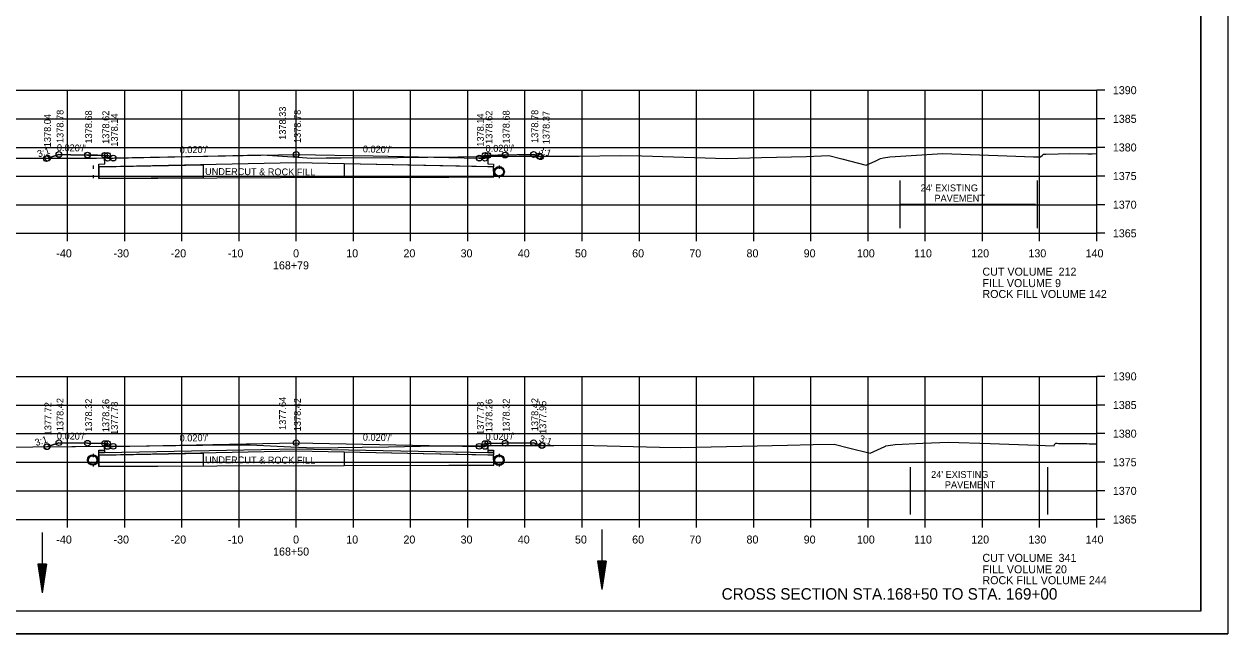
# Model space of a CAD drawing. Extents: x 1374311 to 1383814, y 384102 to 406278.
# Drawn here: x 1381581.1 to 1381791.6, y 395418.2 to 395524.7 of the extents above; entities that cross this region are included whole.
import ezdxf

# ---------------------------------------------------------------- set-up
doc = ezdxf.new("R2010")
doc.units = 0
for name, color, linetype in [('R_Axis', 7, 'Continuous'), ('R_Axis Annot', 7, 'Continuous'), ('R_Border', 7, 'Continuous'), ('R_Draft', 7, 'Continuous'), ('R_Exist Surface', 7, 'Continuous'), ('R_Fin Surface', 7, 'Continuous'), ('R_Grid', 7, 'Continuous'), ('R_No Plot', 7, 'Continuous'), ('R_Water', 7, 'Continuous'), ('R_Xsect Elev', 7, 'Continuous'), ('R_Xsect Slope', 7, 'Continuous')]:
    doc.layers.add(name, color=color, linetype=linetype)

msp = doc.modelspace()

# ---------------------------------------------------------------- linework, layer by layer
at = {"layer": 'R_Axis'}
for p, q in [((1381768.66, 395488.16), (1381768.66, 395513.16)), ((1381770.06, 395513.16), (1381768.66, 395513.16)), ((1381770.06, 395508.16), (1381768.66, 395508.16)), ((1381770.06, 395503.16), (1381768.66, 395503.16)), ((1381770.06, 395498.16), (1381768.66, 395498.16)), ((1381770.06, 395493.16), (1381768.66, 395493.16)), ((1381488.66, 395488.16), (1381768.66, 395488.16)), ((1381588.66, 395486.76), (1381588.66, 395488.16)), ((1381598.66, 395486.76), (1381598.66, 395488.16)), ((1381608.66, 395486.76), (1381608.66, 395488.16)), ((1381618.66, 395486.76), (1381618.66, 395488.16)), ((1381628.66, 395486.76), (1381628.66, 395488.16)), ((1381638.66, 395486.76), (1381638.66, 395488.16)), ((1381648.66, 395486.76), (1381648.66, 395488.16)), ((1381658.66, 395486.76), (1381658.66, 395488.16)), ((1381668.66, 395486.76), (1381668.66, 395488.16)), ((1381678.66, 395486.76), (1381678.66, 395488.16)), ((1381688.66, 395486.76), (1381688.66, 395488.16)), ((1381698.66, 395486.76), (1381698.66, 395488.16)), ((1381708.66, 395486.76), (1381708.66, 395488.16)), ((1381718.66, 395486.76), (1381718.66, 395488.16)), ((1381728.66, 395486.76), (1381728.66, 395488.16)), ((1381738.66, 395486.76), (1381738.66, 395488.16)), ((1381748.66, 395486.76), (1381748.66, 395488.16)), ((1381758.66, 395486.76), (1381758.66, 395488.16)), ((1381768.66, 395486.76), (1381768.66, 395488.16)), ((1381770.06, 395488.16), (1381768.66, 395488.16)), ((1381768.66, 395438.16), (1381768.66, 395463.16)), ((1381770.06, 395463.16), (1381768.66, 395463.16)), ((1381770.06, 395458.16), (1381768.66, 395458.16)), ((1381770.06, 395453.16), (1381768.66, 395453.16)), ((1381770.06, 395448.16), (1381768.66, 395448.16)), ((1381770.06, 395443.16), (1381768.66, 395443.16)), ((1381488.66, 395438.16), (1381768.66, 395438.16)), ((1381588.66, 395436.76), (1381588.66, 395438.16)), ((1381598.66, 395436.76), (1381598.66, 395438.16)), ((1381608.66, 395436.76), (1381608.66, 395438.16)), ((1381618.66, 395436.76), (1381618.66, 395438.16)), ((1381628.66, 395436.76), (1381628.66, 395438.16)), ((1381638.66, 395436.76), (1381638.66, 395438.16)), ((1381648.66, 395436.76), (1381648.66, 395438.16)), ((1381658.66, 395436.76), (1381658.66, 395438.16)), ((1381668.66, 395436.76), (1381668.66, 395438.16)), ((1381678.66, 395436.76), (1381678.66, 395438.16)), ((1381688.66, 395436.76), (1381688.66, 395438.16)), ((1381698.66, 395436.76), (1381698.66, 395438.16)), ((1381708.66, 395436.76), (1381708.66, 395438.16)), ((1381718.66, 395436.76), (1381718.66, 395438.16)), ((1381728.66, 395436.76), (1381728.66, 395438.16)), ((1381738.66, 395436.76), (1381738.66, 395438.16)), ((1381748.66, 395436.76), (1381748.66, 395438.16)), ((1381758.66, 395436.76), (1381758.66, 395438.16)), ((1381768.66, 395436.76), (1381768.66, 395438.16)), ((1381770.06, 395438.16), (1381768.66, 395438.16))]:
    msp.add_line(p, q, dxfattribs=at)
at = {"layer": 'R_Border'}
for q in [(1381786.84, 395627.62), (1381470.66, 395422.16)]:
    msp.add_line((1381786.84, 395422.16), q, dxfattribs=at)
at = {"layer": 'R_Draft'}
for p, q in [((1381583.49, 395430.36), (1381584.24, 395425.36)), ((1381584.99, 395430.36), (1381583.49, 395430.36)), ((1381583.62, 395430.36), (1381584.24, 395426.19)), ((1381583.74, 395430.36), (1381584.24, 395427.05)), ((1381583.87, 395430.36), (1381584.24, 395427.89)), ((1381584, 395430.36), (1381584.24, 395428.73)), ((1381584.12, 395430.36), (1381584.24, 395429.57)), ((1381584.99, 395430.36), (1381584.24, 395425.36)), ((1381584.48, 395430.36), (1381584.24, 395428.73)), ((1381584.74, 395430.36), (1381584.24, 395427.05)), ((1381584.87, 395430.36), (1381584.24, 395426.19)), ((1381584.61, 395430.36), (1381584.24, 395427.89)), ((1381584.36, 395430.36), (1381584.24, 395429.57)), ((1381681.33, 395430.91), (1381682.08, 395425.91)), ((1381682.83, 395430.91), (1381681.33, 395430.91)), ((1381681.45, 395430.91), (1381682.08, 395426.74)), ((1381681.58, 395430.91), (1381682.08, 395427.6)), ((1381681.71, 395430.91), (1381682.08, 395428.44)), ((1381681.83, 395430.91), (1381682.08, 395429.28)), ((1381681.96, 395430.91), (1381682.08, 395430.12)), ((1381682.83, 395430.91), (1381682.08, 395425.91)), ((1381682.32, 395430.91), (1381682.08, 395429.28)), ((1381682.58, 395430.91), (1381682.08, 395427.6)), ((1381682.7, 395430.91), (1381682.08, 395426.74)), ((1381682.45, 395430.91), (1381682.08, 395428.44)), ((1381682.2, 395430.91), (1381682.08, 395430.12))]:
    msp.add_line(p, q, dxfattribs=at)
at = {"layer": 'R_Exist Surface'}
for p, q in [((1381593.15, 395499.98), (1381593.15, 395499.6)), ((1381664.17, 395499.98), (1381664.16, 395499.6)), ((1381593.15, 395498.14), (1381593.15, 395497.77)), ((1381664.17, 395498.14), (1381664.16, 395497.77)), ((1381593.15, 395449.62), (1381593.15, 395449.24)), ((1381664.16, 395449.62), (1381664.16, 395449.24)), ((1381593.15, 395447.78), (1381593.15, 395447.41)), ((1381664.16, 395447.78), (1381664.16, 395447.41))]:
    msp.add_line(p, q, dxfattribs=at)
for points in [[(1381560.61, 395501.26), (1381581.64, 395501.3), (1381582.08, 395501.3), (1381582.71, 395501.31), (1381593.74, 395501.31), (1381612.42, 395501.64), (1381622.67, 395501.86), (1381628.94, 395501.48), (1381631.31, 395501.27), (1381633.86, 395501.32), (1381636.5, 395501.37), (1381646.34, 395501.42), (1381667.56, 395501.61), (1381678.13, 395501.66), (1381685.32, 395501.73), (1381689.1, 395501.67), (1381703.86, 395501.23), (1381710.01, 395501.41), (1381717.91, 395501.6), (1381721.78, 395501.78), (1381724.07, 395501.15), (1381728.33, 395500.06), (1381730.04, 395500.84), (1381730.82, 395501.21), (1381731.33, 395501.32), (1381732.46, 395501.54), (1381736.19, 395501.77), (1381741.71, 395502.08), (1381752.94, 395501.72), (1381757.57, 395501.53), (1381758.13, 395501.53), (1381758.84, 395501.53), (1381759.14, 395501.81), (1381759.32, 395501.96), (1381759.45, 395501.96), (1381759.72, 395501.96), (1381761.92, 395502.02), (1381763.83, 395502.08), (1381767.07, 395502.07), (1381767.83, 395502.07), (1381768.66, 395502.11)], [(1381575.65, 395450.79), (1381582.61, 395450.85), (1381596.23, 395450.99), (1381602.98, 395451.05), (1381616.85, 395451.2), (1381620.57, 395451.22), (1381627.71, 395450.85), (1381631.77, 395450.66), (1381640.18, 395450.82), (1381644.81, 395450.85), (1381653.19, 395451.01), (1381657.86, 395451.05), (1381669.01, 395451.1), (1381673.72, 395451.11), (1381678.41, 395451.13), (1381692.2, 395450.8), (1381695.93, 395450.73), (1381714.55, 395451.12), (1381719.04, 395451.25), (1381722.7, 395451.3), (1381725.23, 395450.71), (1381729.02, 395449.75), (1381731.58, 395450.94), (1381731.7, 395451), (1381731.77, 395451.01), (1381733.39, 395451.26), (1381738.21, 395451.47), (1381742.7, 395451.7), (1381749.99, 395451.41), (1381758.23, 395451.16), (1381759.6, 395451.07), (1381759.65, 395451.07), (1381761.23, 395451.02), (1381761.24, 395451.29), (1381761.52, 395451.47), (1381761.74, 395451.47), (1381761.95, 395451.46), (1381762.09, 395451.46), (1381764.9, 395451.43), (1381766.94, 395451.41), (1381767.31, 395451.4), (1381768.66, 395451.37)]]:
    msp.add_lwpolyline(points, dxfattribs=at)
for centre in [(1381664.13, 395498.92), (1381593.06, 395448.55), (1381664.12, 395448.52)]:
    msp.add_circle(centre, 0.917, dxfattribs=at)
at = {"layer": 'R_Fin Surface'}
for points in [[(1381584.95, 395501.2), (1381586.26, 395501.64), (1381587.15, 395501.94), (1381589.25, 395501.89), (1381592.15, 395501.84), (1381593.89, 395501.8), (1381595.15, 395501.78), (1381595.44, 395501.78), (1381595.65, 395501.78), (1381595.65, 395501.57), (1381595.66, 395501.28), (1381596.24, 395501.29), (1381596.66, 395501.3), (1381610.1, 395501.56), (1381628.66, 395501.94), (1381642.1, 395501.67), (1381660.66, 395501.3), (1381661.24, 395501.28), (1381661.66, 395501.28), (1381661.66, 395501.49), (1381661.67, 395501.78), (1381661.96, 395501.78), (1381662.17, 395501.78), (1381663.91, 395501.81), (1381665.17, 395501.84), (1381667.27, 395501.88), (1381670.17, 395501.94), (1381670.79, 395501.73), (1381671.38, 395501.53)], [(1381594.15, 395499.76), (1381594.14, 395497.76), (1381614.79, 395497.87), (1381637.04, 395497.96)], [(1381662.17, 395501.42), (1381662.18, 395500.27), (1381663.18, 395500.26), (1381663.17, 395499.76), (1381662.17, 395499.78), (1381628.66, 395500.45), (1381595.15, 395499.78), (1381594.15, 395499.76), (1381594.16, 395500.26), (1381595.16, 395500.27), (1381595.15, 395501.42)], [(1381585.03, 395450.87), (1381587.15, 395451.58), (1381592.15, 395451.48), (1381595.15, 395451.42), (1381595.65, 395451.42), (1381595.66, 395450.92), (1381596.66, 395450.94), (1381628.66, 395451.58), (1381660.66, 395450.94), (1381661.66, 395450.92), (1381661.67, 395451.42), (1381662.17, 395451.42), (1381665.17, 395451.48), (1381670.17, 395451.58), (1381671.58, 395451.11)], [(1381594.15, 395449.4), (1381594.14, 395447.4), (1381614.79, 395447.51), (1381637.04, 395447.6)], [(1381662.17, 395451.06), (1381662.18, 395449.91), (1381663.18, 395449.9), (1381663.17, 395449.4), (1381662.17, 395449.42), (1381628.66, 395450.1), (1381595.15, 395449.42), (1381594.15, 395449.4), (1381594.16, 395449.9), (1381595.16, 395449.91), (1381595.15, 395451.06)]]:
    msp.add_lwpolyline(points, dxfattribs=at)
for points in [[(1381594.15, 395499.76), (1381612.36, 395500.12), (1381612.35, 395497.86), (1381594.14, 395497.76)], [(1381637.05, 395499.93), (1381637.04, 395497.98), (1381655.35, 395497.98), (1381663.22, 395498), (1381663.16, 395499.76), (1381651.32, 395500), (1381637.04, 395500.29)], [(1381594.15, 395449.4), (1381612.38, 395449.77), (1381612.35, 395447.5), (1381594.14, 395447.4)], [(1381637.05, 395449.57), (1381637.04, 395447.62), (1381655.35, 395447.63), (1381663.22, 395447.64), (1381663.15, 395449.42), (1381650.88, 395449.64), (1381637.05, 395449.94)]]:
    msp.add_lwpolyline(points, close=True, dxfattribs=at)
at = {"layer": 'R_Grid'}
for p, q in [((1381488.66, 395513.16), (1381768.66, 395513.16)), ((1381588.66, 395488.16), (1381588.66, 395513.16)), ((1381598.66, 395488.16), (1381598.66, 395513.16)), ((1381608.66, 395488.16), (1381608.66, 395513.16)), ((1381618.66, 395488.16), (1381618.66, 395513.16)), ((1381628.66, 395488.16), (1381628.66, 395513.16)), ((1381638.66, 395488.16), (1381638.66, 395513.16)), ((1381648.66, 395488.16), (1381648.66, 395513.16)), ((1381658.66, 395488.16), (1381658.66, 395513.16)), ((1381668.66, 395488.16), (1381668.66, 395513.16)), ((1381678.66, 395488.16), (1381678.66, 395513.16)), ((1381688.66, 395488.16), (1381688.66, 395513.16)), ((1381698.66, 395488.16), (1381698.66, 395513.16)), ((1381708.66, 395488.16), (1381708.66, 395513.16)), ((1381718.66, 395488.16), (1381718.66, 395513.16)), ((1381728.66, 395488.16), (1381728.66, 395513.16)), ((1381738.66, 395488.16), (1381738.66, 395513.16)), ((1381748.66, 395488.16), (1381748.66, 395513.16)), ((1381758.66, 395488.16), (1381758.66, 395513.16)), ((1381768.66, 395488.16), (1381768.66, 395513.16)), ((1381488.66, 395508.16), (1381768.66, 395508.16)), ((1381488.66, 395503.16), (1381768.66, 395503.16)), ((1381488.66, 395498.16), (1381768.66, 395498.16)), ((1381488.66, 395493.16), (1381768.66, 395493.16)), ((1381488.66, 395488.16), (1381768.66, 395488.16)), ((1381488.66, 395463.16), (1381768.66, 395463.16)), ((1381588.66, 395438.16), (1381588.66, 395463.16)), ((1381598.66, 395438.16), (1381598.66, 395463.16)), ((1381608.66, 395438.16), (1381608.66, 395463.16)), ((1381618.66, 395438.16), (1381618.66, 395463.16)), ((1381628.66, 395438.16), (1381628.66, 395463.16)), ((1381638.66, 395438.16), (1381638.66, 395463.16)), ((1381648.66, 395438.16), (1381648.66, 395463.16)), ((1381658.66, 395438.16), (1381658.66, 395463.16)), ((1381668.66, 395438.16), (1381668.66, 395463.16)), ((1381678.66, 395438.16), (1381678.66, 395463.16)), ((1381688.66, 395438.16), (1381688.66, 395463.16)), ((1381698.66, 395438.16), (1381698.66, 395463.16)), ((1381708.66, 395438.16), (1381708.66, 395463.16)), ((1381718.66, 395438.16), (1381718.66, 395463.16)), ((1381728.66, 395438.16), (1381728.66, 395463.16)), ((1381738.66, 395438.16), (1381738.66, 395463.16)), ((1381748.66, 395438.16), (1381748.66, 395463.16)), ((1381758.66, 395438.16), (1381758.66, 395463.16)), ((1381768.66, 395438.16), (1381768.66, 395463.16)), ((1381488.66, 395458.16), (1381768.66, 395458.16)), ((1381488.66, 395453.16), (1381768.66, 395453.16)), ((1381488.66, 395448.16), (1381768.66, 395448.16)), ((1381488.66, 395443.16), (1381768.66, 395443.16)), ((1381488.66, 395438.16), (1381768.66, 395438.16))]:
    msp.add_line(p, q, dxfattribs=at)
at = {"layer": 'R_No Plot'}
msp.add_line((1381458.26, 395418.18), (1381791.59, 395418.18), dxfattribs=at)
for points in [[(1381458.25, 395631.51), (1381791.59, 395631.51), (1381791.59, 395418.18), (1381458.25, 395418.18)], [(1381704.58, 395627.62), (1381704.58, 395617.74), (1381740.31, 395617.74), (1381740.31, 395614.82), (1381763.51, 395614.82), (1381763.51, 395591.6), (1381786.84, 395591.6), (1381786.84, 395422.16), (1381470.66, 395422.16), (1381470.66, 395627.62)], [(1381585.26, 395501.31), (1381593.74, 395501.31), (1381595.15, 395501.34), (1381595.15, 395501.78), (1381593.89, 395501.8), (1381592.15, 395501.84), (1381589.25, 395501.89), (1381587.15, 395501.94), (1381586.26, 395501.64)], [(1381662.17, 395501.57), (1381667.56, 395501.61), (1381671.09, 395501.63), (1381670.79, 395501.73), (1381670.17, 395501.94), (1381667.27, 395501.88), (1381665.17, 395501.84), (1381663.91, 395501.81), (1381662.17, 395501.78)], [(1381671.09, 395501.63), (1381671.38, 395501.63), (1381671.38, 395501.53)], [(1381584.95, 395501.2), (1381584.95, 395501.31), (1381585.26, 395501.31)], [(1381585.03, 395450.87), (1381595.15, 395450.98), (1381595.15, 395451.42), (1381592.15, 395451.48), (1381587.15, 395451.58)], [(1381595.15, 395450.98), (1381596.23, 395450.99), (1381602.98, 395451.05), (1381616.85, 395451.2), (1381620.57, 395451.22), (1381627.71, 395450.85), (1381631.77, 395450.66), (1381640.18, 395450.82), (1381644.81, 395450.85), (1381653.19, 395451.01), (1381657.86, 395451.05), (1381662.17, 395451.07), (1381662.18, 395450.27), (1381663.18, 395450.26), (1381663.17, 395449.76), (1381662.17, 395449.78), (1381628.66, 395450.46), (1381595.15, 395449.78), (1381594.15, 395449.76), (1381594.16, 395450.26), (1381595.16, 395450.27)], [(1381662.17, 395451.07), (1381669.01, 395451.1), (1381671.58, 395451.11), (1381670.17, 395451.58), (1381665.17, 395451.48), (1381662.17, 395451.42)]]:
    msp.add_lwpolyline(points, close=True, dxfattribs=at)
for centre in [(1381584.95, 395501.2), (1381584.95, 395501.2), (1381584.95, 395501.2), (1381584.95, 395501.2), (1381585.18, 395501.28), (1381585.18, 395501.28), (1381587.15, 395501.94), (1381587.15, 395501.94), (1381587.15, 395501.93), (1381592.15, 395501.84), (1381592.15, 395501.84), (1381592.15, 395501.83), (1381595.15, 395501.78), (1381595.15, 395501.78), (1381595.15, 395501.77), (1381595.65, 395501.78), (1381595.65, 395501.78), (1381595.65, 395501.77), (1381595.66, 395501.28), (1381596.66, 395501.3), (1381596.66, 395501.3), (1381596.66, 395501.29), (1381628.66, 395501.94), (1381628.66, 395501.94), (1381628.66, 395501.93), (1381660.66, 395501.3), (1381660.66, 395501.3), (1381660.66, 395501.29), (1381661.66, 395501.28), (1381661.67, 395501.78), (1381661.67, 395501.78), (1381661.67, 395501.77), (1381662.17, 395501.78), (1381662.17, 395501.78), (1381662.17, 395501.77), (1381665.17, 395501.84), (1381665.17, 395501.84), (1381665.17, 395501.83), (1381670.17, 395501.94), (1381670.17, 395501.94), (1381670.17, 395501.93), (1381671.12, 395501.62), (1381671.38, 395501.53), (1381671.38, 395501.53), (1381585.03, 395450.87), (1381585.03, 395450.87), (1381585.03, 395450.87), (1381585.03, 395450.87), (1381585.11, 395450.9), (1381585.11, 395450.9), (1381587.15, 395451.58), (1381587.15, 395451.58), (1381587.15, 395451.58), (1381592.15, 395451.48), (1381592.15, 395451.48), (1381592.15, 395451.48), (1381595.15, 395451.42), (1381595.15, 395451.42), (1381595.15, 395451.42), (1381595.65, 395451.42), (1381595.65, 395451.42), (1381595.65, 395451.42), (1381595.66, 395450.92), (1381596.66, 395450.94), (1381596.66, 395450.94), (1381596.66, 395450.94), (1381628.66, 395451.58), (1381628.66, 395451.58), (1381628.66, 395451.58), (1381660.66, 395450.94), (1381660.66, 395450.94), (1381660.66, 395450.94), (1381661.66, 395450.92), (1381661.67, 395451.42), (1381661.67, 395451.42), (1381661.67, 395451.42), (1381662.17, 395451.42), (1381662.17, 395451.42), (1381662.17, 395451.42), (1381665.17, 395451.48), (1381665.17, 395451.48), (1381665.17, 395451.48), (1381670.17, 395451.58), (1381670.17, 395451.58), (1381670.17, 395451.58), (1381671.58, 395451.11), (1381671.58, 395451.11), (1381671.67, 395451.08)]:
    msp.add_circle(centre, 0.5, dxfattribs=at)
at = {"layer": 'R_Water'}
for p, q in [((1381593.15, 395499.81), (1381593.15, 395499.44)), ((1381664.17, 395499.81), (1381664.16, 395499.44)), ((1381593.15, 395498.31), (1381593.15, 395497.94)), ((1381664.17, 395498.31), (1381664.16, 395497.94)), ((1381734.27, 395489.07), (1381734.27, 395497.39)), ((1381758.27, 395489.07), (1381758.27, 395497.39)), ((1381734.27, 395493.23), (1381757.96, 395493.23)), ((1381593.15, 395449.45), (1381593.15, 395449.08)), ((1381664.16, 395449.45), (1381664.16, 395449.07)), ((1381593.15, 395447.95), (1381593.15, 395447.58)), ((1381664.16, 395447.95), (1381664.16, 395447.57)), ((1381736.09, 395439.01), (1381736.09, 395447.33)), ((1381760.09, 395439.01), (1381760.09, 395447.33)), ((1381736.09, 395443.17), (1381759.78, 395443.17)), ((1381682.08, 395436.41), (1381682.08, 395425.91)), ((1381584.24, 395435.87), (1381584.24, 395425.36))]:
    msp.add_line(p, q, dxfattribs=at)
for centre in [(1381664.13, 395498.92), (1381593.06, 395448.55), (1381664.12, 395448.52)]:
    msp.add_circle(centre, 0.75, dxfattribs=at)

# ---------------------------------------------------------------- texts
at = {"layer": 'R_Axis Annot'}
for s, p in [('1390', (1381771.46, 395512.46)), ('1385', (1381771.46, 395507.46)), ('1380', (1381771.46, 395502.46)), ('1375', (1381771.46, 395497.46)), ('1370', (1381771.46, 395492.46)), ('1365', (1381771.46, 395487.46)), ('-40', (1381586.7, 395483.96)), ('-30', (1381596.7, 395483.96)), ('-20', (1381606.7, 395483.96)), ('-10', (1381616.7, 395483.96)), ('0', (1381628.1, 395483.96)), ('10', (1381637.4, 395483.96)), ('20', (1381647.4, 395483.96)), ('30', (1381657.4, 395483.96)), ('40', (1381667.4, 395483.96)), ('50', (1381677.4, 395483.96)), ('60', (1381687.4, 395483.96)), ('70', (1381697.4, 395483.96)), ('80', (1381707.4, 395483.96)), ('90', (1381717.4, 395483.96)), ('100', (1381726.7, 395483.96)), ('110', (1381736.7, 395483.96)), ('120', (1381746.7, 395483.96)), ('130', (1381756.7, 395483.96)), ('140', (1381766.7, 395483.96)), ('168+79', (1381624.58, 395481.86)), ('CUT VOLUME  212', (1381748.66, 395480.76)), ('FILL VOLUME 9', (1381748.66, 395478.76)), ('ROCK FILL VOLUME 142', (1381748.66, 395476.86)), ('1390', (1381771.46, 395462.46)), ('1385', (1381771.46, 395457.46)), ('1380', (1381771.46, 395452.46)), ('1375', (1381771.46, 395447.46)), ('1370', (1381771.46, 395442.46)), ('1365', (1381771.46, 395437.46)), ('-40', (1381586.7, 395433.96)), ('-30', (1381596.7, 395433.96)), ('-20', (1381606.7, 395433.96)), ('-10', (1381616.7, 395433.96)), ('0', (1381628.1, 395433.96)), ('10', (1381637.4, 395433.96)), ('20', (1381647.4, 395433.96)), ('30', (1381657.4, 395433.96)), ('40', (1381667.4, 395433.96)), ('50', (1381677.4, 395433.96)), ('60', (1381687.4, 395433.96)), ('70', (1381697.4, 395433.96)), ('80', (1381707.4, 395433.96)), ('90', (1381717.4, 395433.96)), ('100', (1381726.7, 395433.96)), ('110', (1381736.7, 395433.96)), ('120', (1381746.7, 395433.96)), ('130', (1381756.7, 395433.96)), ('140', (1381766.7, 395433.96)), ('168+50', (1381624.6, 395431.86)), ('CUT VOLUME  341', (1381748.66, 395430.76)), ('FILL VOLUME 20', (1381748.66, 395428.76)), ('ROCK FILL VOLUME 244', (1381748.66, 395426.86))]:
    msp.add_text(s, height=1.4, dxfattribs=at).set_placement(p)
at = {"layer": 'R_Draft'}
msp.add_text('CROSS SECTION STA.168+50 TO STA. 169+00', height=2, dxfattribs=at).set_placement((1381703.05, 395424.16))
at = {"layer": 'R_Fin Surface'}
for p in [(1381612.71, 395498.36), (1381612.71, 395448)]:
    msp.add_text('UNDERCUT & ROCK FILL', height=1.2, rotation=359.7004, dxfattribs=at).set_placement(p)
at = {"layer": 'R_Water'}
for s, p in [("24' EXISTING ", (1381737.85, 395495.49)), ('PAVEMENT', (1381740.26, 395493.69)), ("24' EXISTING ", (1381739.68, 395445.43)), ('PAVEMENT', (1381742.09, 395443.63))]:
    msp.add_text(s, height=1.2, dxfattribs=at).set_placement(p)
at = {"layer": 'R_Xsect Elev'}
for s, p in [('1378.33', (1381626.86, 395504.49)), ('1378.04', (1381585.75, 395503.2)), ('1378.78', (1381587.95, 395503.94)), ('1378.68', (1381592.95, 395503.84)), ('1378.62', (1381595.95, 395503.78)), ('1378.14', (1381597.46, 395503.3)), ('1378.78', (1381629.46, 395503.94)), ('1378.14', (1381661.46, 395503.3)), ('1378.62', (1381662.97, 395503.78)), ('1378.68', (1381665.97, 395503.84)), ('1378.78', (1381670.97, 395503.94)), ('1378.37', (1381672.96, 395503.72)), ('1377.64', (1381626.86, 395453.8)), ('1377.72', (1381585.83, 395452.87)), ('1378.42', (1381587.95, 395453.58)), ('1378.32', (1381592.95, 395453.48)), ('1378.26', (1381595.95, 395453.42)), ('1377.78', (1381597.46, 395452.94)), ('1378.42', (1381629.46, 395453.58)), ('1377.78', (1381661.46, 395452.94)), ('1378.26', (1381662.97, 395453.42)), ('1378.32', (1381665.97, 395453.48)), ('1378.42', (1381670.97, 395453.58)), ('1377.95', (1381672.38, 395453.11))]:
    msp.add_text(s, height=1.2, rotation=90, dxfattribs=at).set_placement(p)
at = {"layer": 'R_Xsect Slope'}
for s, rotation, p in [("0.020'/'", 358.8542, (1381586.78, 395502.54)), ("0.020'/'", 1.1458, (1381661.78, 395502.37)), ('3:1', 18.4349, (1381583.59, 395501.4)), ("0.020'/'", 1.1458, (1381608.27, 395502.13)), ("0.020'/'", 358.8542, (1381640.29, 395502.3)), ('3:1', 341.5651, (1381670.93, 395502.21)), ("0.020'/'", 358.8542, (1381586.78, 395452.19)), ("0.020'/'", 1.1458, (1381661.78, 395452.01)), ('3:1', 18.4349, (1381583.18, 395450.97)), ("0.020'/'", 1.1458, (1381608.27, 395451.77)), ("0.020'/'", 358.8542, (1381640.29, 395451.95)), ('3:1', 341.5651, (1381671.03, 395451.82))]:
    msp.add_text(s, height=1.2, rotation=rotation, dxfattribs=at).set_placement(p)

doc.saveas('drawing.dxf')
